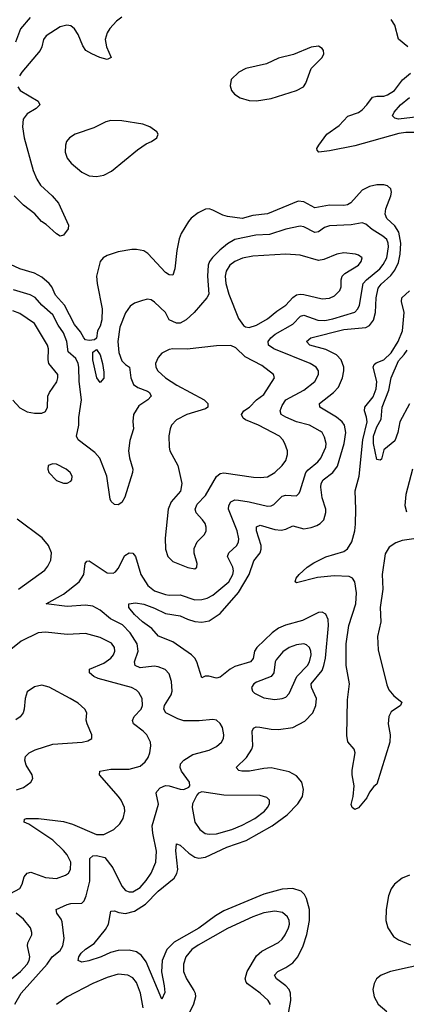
# Model space of a CAD drawing. Header units: inches. Extents: x 1449094 to 1618372, y 389908 to 534307.
# Tile 479 of 494: x 1595728 to 1597853, y 512849 to 518258. Entities that reach past the tile are written whole.
import ezdxf

# ---------------------------------------------------------------- set-up
doc = ezdxf.new("R2010")
doc.units = ezdxf.units.IN
doc.header["$MEASUREMENT"] = 0
doc.layers.add('B5591', color=7, linetype='Continuous')

msp = doc.modelspace()

# ---------------------------------------------------------------- linework, layer by layer
at = {"layer": 'B5591', "color": 5}
for points, elevation in [([(1595785.8, 518270), (1595732.1, 518207.9), (1595705.7, 518134.3)], 360), ([(1596290, 518272), (1596260.7, 518250), (1596223.8, 518210), (1596210, 518186), (1596199, 518150), (1596206.2, 518110), (1596230.3, 518050), (1596210, 518039.7), (1596169.6, 518050), (1596124.2, 518070), (1596092.6, 518090), (1596074.8, 518114.8), (1596050, 518177.6), (1596030, 518207.8), (1596010, 518224.2), (1595987.8, 518227.8), (1595950, 518218.5), (1595873.4, 518170), (1595859.7, 518150), (1595850.2, 518110), (1595840.7, 518090), (1595739.7, 517970), (1595726.8, 517950)], 380), ([(1597861.1, 518110), (1597810.8, 518150.8), (1597789, 518229), (1597770, 518259.3)], 380), ([(1597910, 517638.6), (1597850, 517639), (1597812.4, 517632.4), (1597570, 517566.1), (1597430, 517537.4), (1597371.3, 517531.3), (1597362.2, 517542.2), (1597361.7, 517550), (1597371.8, 517570), (1597416.8, 517630), (1597483.1, 517676.9), (1597532.2, 517727.8), (1597590, 517749.5), (1597610, 517763.7), (1597636.1, 517790), (1597666.4, 517833.6), (1597690, 517838.9), (1597730, 517838.8), (1597750, 517845.2), (1597788.2, 517870), (1597832.2, 517927.8), (1597875.7, 517964.3)], 380), ([(1595717.7, 517890), (1595730.2, 517870), (1595830.2, 517810), (1595839.7, 517790), (1595818.6, 517770), (1595770, 517741.2), (1595748, 517712), (1595744.1, 517670), (1595752.9, 517610), (1595803.2, 517430), (1595823, 517383), (1595843.1, 517350), (1595907.7, 517290), (1595941.1, 517250), (1595996.5, 517130), (1595994, 517110), (1595970, 517074), (1595950, 517069.7), (1595930, 517082.2), (1595873.9, 517133.9), (1595848.6, 517150), (1595811, 517191), (1595750, 517239.9), (1595697.5, 517290)], 380), ([(1597950, 517727.7), (1597810, 517711.2), (1597790, 517717.6), (1597777.6, 517730), (1597785.7, 517750), (1597820.8, 517790), (1597870, 517831.3)], 360), ([(1597196.8, 512750), (1597218.1, 512870), (1597215.7, 512910), (1597208.5, 512930), (1597190.6, 512950.6), (1597139.8, 512990), (1597128.8, 513010), (1597146, 513030), (1597190, 513050.7), (1597230, 513077.1), (1597256.1, 513110), (1597285.6, 513170), (1597307.1, 513232.9), (1597320.6, 513310), (1597320.1, 513370), (1597304.1, 513430), (1597292.6, 513452.6), (1597275.3, 513470), (1597230, 513485.6), (1597170, 513482.2), (1597070, 513454.5), (1596850, 513363.6), (1596804.3, 513335.7), (1596713.4, 513266.6), (1596577.3, 513190), (1596537.3, 513150), (1596511.1, 513090), (1596507.1, 513027.1), (1596523.2, 512950), (1596525.3, 512914.7), (1596510, 512877.2), (1596422.7, 513082.7), (1596397.3, 513117.3), (1596370, 513137.5), (1596330, 513147.3), (1596270, 513144.1), (1596226.6, 513133.4), (1596176.5, 513110), (1596107.6, 513087.6), (1596070, 513080.9), (1596049.2, 513090), (1596052.7, 513110), (1596066.6, 513130), (1596090, 513152.9), (1596137, 513183), (1596199.7, 513260.3), (1596216.2, 513290), (1596230, 513360.4), (1596250, 513363.2), (1596273, 513353), (1596310, 513347.7), (1596358.5, 513361.5), (1596419.9, 513400.1), (1596490, 513470.1), (1596577.4, 513542.6), (1596592.4, 513567.6), (1596596.6, 513590), (1596587.1, 513692.9), (1596590, 513730.4), (1596610, 513724), (1596658.7, 513678.7), (1596690, 513658), (1596712.8, 513652.8), (1596750, 513657.6), (1596867.3, 513712.7), (1596973, 513750), (1597116.1, 513830), (1597197.9, 513890), (1597257, 513950), (1597281.5, 513990), (1597287.9, 514030), (1597277.9, 514070), (1597250, 514104.8), (1597210, 514126.3), (1597110, 514147.9), (1597070, 514145.2), (1596990.6, 514130.6), (1596949.3, 514129.3), (1596933.3, 514133.3), (1596918, 514150), (1596974.6, 514205.4), (1597003.6, 514250), (1597009.2, 514270), (1597005.5, 514350), (1597012.9, 514367.1), (1597027.3, 514372.7), (1597048.2, 514371.8), (1597110, 514360.4), (1597150, 514358.2), (1597230, 514370.7), (1597295.5, 514404.5), (1597338.3, 514450), (1597355.8, 514490), (1597358.5, 514530), (1597332, 514590), (1597330.4, 514610), (1597390, 514682.5), (1597400.5, 514710), (1597407.9, 514750), (1597425.3, 514930), (1597423, 514963), (1597410, 514992), (1597390, 515003.5), (1597370, 515001.5), (1597282.7, 514957.3), (1597188.2, 514931.8), (1597150, 514916.2), (1597115.3, 514890), (1597032.3, 514810), (1597019.5, 514790), (1597011.5, 514748.5), (1596996.5, 514730), (1596910, 514704.4), (1596884.5, 514690), (1596830, 514647.1), (1596810, 514640.8), (1596767.9, 514652.1), (1596748.1, 514651.9), (1596730, 514642), (1596701.1, 514730), (1596691.1, 514750), (1596672.2, 514770), (1596570, 514839.9), (1596491, 514871), (1596454.5, 514914.5), (1596402.5, 514950), (1596359.4, 514990), (1596328.2, 515030), (1596329, 515050), (1596364.7, 515055.3), (1596410, 515046.9), (1596470, 515025.2), (1596530, 514996.9), (1596610, 514984.2), (1596650, 514964.8), (1596690, 514951.9), (1596730, 514947.9), (1596770, 514956.3), (1596830, 514995.3), (1596930, 515111.2), (1596988.8, 515210), (1597014.4, 515285.6), (1597049.9, 515330), (1597056.1, 515350), (1597055, 515370), (1597028.9, 515450), (1597030, 515473.1), (1597050, 515480.9), (1597130, 515458.2), (1597165.2, 515454.8), (1597190, 515460.2), (1597230, 515477.5), (1597290, 515461.4), (1597330, 515468.3), (1597360.6, 515479.4), (1597380.4, 515490), (1597399.4, 515510), (1597411.4, 515551.4), (1597409.8, 515570), (1597390.8, 515630.8), (1597383.3, 515690), (1597384.9, 515710), (1597396.3, 515730), (1597449.9, 515770.1), (1597474.3, 515805.7), (1597512.2, 515930), (1597520.7, 515990), (1597513.5, 516030), (1597500.8, 516050), (1597470, 516075.7), (1597377.7, 516130), (1597376, 516150), (1597453.3, 516210), (1597479.7, 516240.3), (1597502.6, 516290), (1597509.9, 516330), (1597508.8, 516350), (1597494.4, 516390), (1597470, 516416.5), (1597410, 516445.9), (1597322.6, 516470), (1597305.3, 516490), (1597329, 516511), (1597510, 516556.7), (1597630, 516567.8), (1597650, 516579), (1597671.7, 516608.3), (1597684.1, 516650), (1597687.3, 516730), (1597697.3, 516782.7), (1597714, 516806), (1597767.5, 516852.5), (1597790, 516881.5), (1597810, 516925), (1597819.3, 516970), (1597822.1, 517030), (1597811.6, 517091.6), (1597790, 517126.7), (1597745.9, 517165.9), (1597736.3, 517190), (1597740.1, 517219.9), (1597768.2, 517290), (1597771.4, 517310), (1597768.2, 517330), (1597750, 517345.7), (1597730, 517351.9), (1597690, 517351.7), (1597650, 517342.5), (1597610, 517321.6), (1597547.1, 517252.9), (1597530, 517242.1), (1597510, 517236.9), (1597430, 517239), (1597350, 517225.5), (1597290, 517257.3), (1597259.4, 517260.6), (1597090, 517191.2), (1597010, 517182.2), (1596950, 517165.8), (1596870, 517176.8), (1596844.7, 517184.7), (1596790, 517212.2), (1596770, 517219.1), (1596750, 517218.3), (1596710, 517198), (1596671.3, 517168.7), (1596655.2, 517150), (1596615.6, 517084.4), (1596604.9, 517055.1), (1596591, 516990), (1596580.2, 516890), (1596570, 516855.1), (1596550, 516856.3), (1596530, 516869.8), (1596433.1, 516973.1), (1596410, 516988.9), (1596370, 516996.8), (1596344.5, 516995.6), (1596270, 516982.9), (1596210, 516963.4), (1596187.7, 516950), (1596170.2, 516930), (1596151.3, 516850), (1596153.7, 516810), (1596180.9, 516670), (1596180.4, 516610), (1596170, 516575.6), (1596156.4, 516550), (1596150, 516508), (1596139.8, 516500.2), (1596110, 516495.1), (1596090, 516500.5), (1596081.1, 516510), (1596063.4, 516543.4), (1596030, 516583.2), (1595975, 516690), (1595925.3, 516745.3), (1595905.2, 516790), (1595891.1, 516810), (1595850, 516844.7), (1595810, 516866.1), (1595730, 516890.5), (1595630, 516934.7)], 420), ([(1595702.3, 512850), (1595736.5, 512910), (1595879.4, 513070), (1595906.8, 513110), (1595950, 513145.3), (1595964.9, 513170), (1595972.7, 513210), (1595961.7, 513301.7), (1595956.8, 513316.8), (1595932.6, 513350), (1595929.6, 513370), (1595990, 513397.2), (1596010, 513402.4), (1596070, 513405.5), (1596082.9, 513417.1), (1596094.5, 513445.5), (1596113.4, 513526.6), (1596113.2, 513650), (1596130, 513665), (1596150, 513667.1), (1596196, 513656), (1596239.4, 513599.4), (1596290, 513498.5), (1596310, 513474.2), (1596330, 513466.3), (1596350, 513466.6), (1596390, 513491.8), (1596423.7, 513530), (1596450.6, 513570), (1596475.8, 513630), (1596479.5, 513690), (1596459.6, 513790), (1596456.7, 513830), (1596490.6, 513949.4), (1596479.2, 514010), (1596482.5, 514017.5), (1596501, 514039), (1596530, 514051.5), (1596550.2, 514050.2), (1596609.3, 514030.7), (1596630, 514028.7), (1596657, 514043), (1596664, 514050), (1596661.2, 514070), (1596618, 514130), (1596609.7, 514150), (1596611.2, 514170), (1596629.7, 514190), (1596679, 514221), (1596770, 514246.2), (1596810, 514265.5), (1596837.4, 514290), (1596848.3, 514310), (1596850.9, 514330), (1596842.6, 514370), (1596830, 514391.5), (1596810, 514409.6), (1596790, 514414.3), (1596713.7, 514406.3), (1596630, 514407.1), (1596597.4, 514417.4), (1596531.3, 514451.3), (1596520.3, 514470), (1596524.9, 514490), (1596560.9, 514550), (1596566.9, 514570), (1596563.2, 514623.2), (1596550, 514664.5), (1596528.2, 514688.2), (1596490, 514704.1), (1596466.7, 514706.7), (1596390, 514697.9), (1596362.7, 514710), (1596358.6, 514730), (1596379, 514790), (1596373.2, 514830), (1596336, 514890), (1596293.6, 514933.6), (1596227.4, 514967.4), (1596170, 515013.8), (1596130, 515036.6), (1596090, 515042.6), (1595990, 515034.6), (1595874, 515050), (1595970, 515103.2), (1596055.5, 515170), (1596080.4, 515210), (1596088.5, 515271.5), (1596096.5, 515283.5), (1596110, 515285.5), (1596210, 515219.1), (1596242.5, 515217.5), (1596255.5, 515224.4), (1596270, 515243.8), (1596305.7, 515314.3), (1596330, 515330.3), (1596350, 515327), (1596364.6, 515310), (1596394.6, 515210), (1596432.1, 515150), (1596470, 515121.5), (1596530, 515100.7), (1596550, 515096.1), (1596610, 515098.2), (1596690, 515071.6), (1596730, 515072.9), (1596759.4, 515080.6), (1596790, 515096.3), (1596878.3, 515170), (1596900.4, 515210), (1596903.4, 515230), (1596900.2, 515250), (1596870.7, 515310), (1596876.8, 515330), (1596921.8, 515370), (1596931.4, 515390), (1596932.7, 515407.3), (1596922.8, 515450), (1596876.5, 515570), (1596878, 515590), (1596888.1, 515610), (1596910, 515620.5), (1596930, 515618.9), (1596990.1, 515610.1), (1597090, 515585), (1597110, 515587.9), (1597124.1, 515595.9), (1597170, 515640.6), (1597190, 515646.7), (1597250, 515643.1), (1597263.6, 515656.4), (1597269.8, 515670.2), (1597301.2, 515770), (1597313.8, 515786.2), (1597366.3, 515830), (1597382.3, 515850), (1597409.8, 515910), (1597412.1, 515930), (1597404.2, 515964.2), (1597390, 515989.7), (1597378.8, 515998.8), (1597320.5, 516030), (1597250, 516049.9), (1597190, 516074.1), (1597164.4, 516090), (1597159.9, 516110), (1597170, 516138.5), (1597190.8, 516169.2), (1597290, 516223.3), (1597350.7, 516270), (1597370.7, 516310), (1597369.8, 516330), (1597357.6, 516350), (1597325.1, 516370), (1597125.3, 516450), (1597096.5, 516470), (1597093, 516490), (1597108.4, 516510), (1597132.8, 516530), (1597230, 516586.5), (1597270.9, 516629.1), (1597290, 516635), (1597366.8, 516606.8), (1597405.8, 516605.8), (1597450, 516614.6), (1597570, 516652.4), (1597587, 516670), (1597595.3, 516690), (1597616.1, 516810), (1597634.2, 516830), (1597707.9, 516890), (1597726.4, 516913.6), (1597745, 516950), (1597755.6, 517010), (1597753.4, 517030), (1597744.9, 517050), (1597724.1, 517070), (1597665.1, 517105.1), (1597630, 517134.5), (1597610, 517142), (1597550, 517130.6), (1597430, 517125.5), (1597402.8, 517117.2), (1597370, 517093.3), (1597350.2, 517089.8), (1597290, 517121.2), (1597270, 517124.4), (1597190, 517107.8), (1597101.2, 517078.8), (1597026.2, 517073.8), (1596911.1, 517051.1), (1596870, 517026.9), (1596827.7, 516992.3), (1596787.9, 516952.1), (1596772.3, 516930), (1596764.9, 516910), (1596760.8, 516850), (1596768, 516750), (1596757.3, 516730), (1596687.3, 516650), (1596642.8, 516610), (1596610, 516591.8), (1596590, 516591.6), (1596549.7, 516609.7), (1596529.4, 516650), (1596470, 516706.6), (1596450, 516719.3), (1596430, 516722.7), (1596403.4, 516716.6), (1596359.1, 516700.9), (1596335.1, 516684.9), (1596310, 516648), (1596279.3, 516570), (1596268, 516490), (1596273.2, 516430), (1596290, 516383.6), (1596310, 516363.6), (1596332.7, 516350), (1596339.6, 516290), (1596354.6, 516254.6), (1596377.1, 516237.1), (1596430, 516218.2), (1596441.7, 516210), (1596450.2, 516190), (1596431.8, 516170), (1596382.3, 516137.7), (1596353.2, 516090), (1596349.4, 516050.6), (1596354.2, 516010), (1596333, 515947), (1596327.2, 515890), (1596330.9, 515850.9), (1596350.2, 515790), (1596348.9, 515770), (1596305.4, 515634.6), (1596290, 515606), (1596270, 515592.3), (1596250, 515595.1), (1596231.4, 515611.4), (1596225.2, 515625.2), (1596207.3, 515750), (1596169.3, 515849.3), (1596141.4, 515881.4), (1596050, 515949.7), (1596040.4, 515970), (1596054, 516030), (1596053.6, 516073.6), (1596068.4, 516170), (1596055, 516270), (1596053.3, 516350), (1596049.4, 516370), (1596036.3, 516396.3), (1595994.3, 516434.3), (1595988.2, 516490), (1595970, 516538), (1595940.1, 516580.1), (1595910, 516637), (1595849.9, 516690), (1595812.7, 516732.7), (1595786.9, 516746.9), (1595694.3, 516774.3)], 440), ([(1597919.3, 515410), (1597830, 515396.8), (1597795.3, 515384.7), (1597758.9, 515361.1), (1597736.4, 515323.6), (1597720.5, 515210), (1597723.4, 515130), (1597708.7, 515030), (1597713.6, 514950), (1597695, 514870), (1597697.4, 514797.4), (1597745.2, 514605.2), (1597757.1, 514577.1), (1597783.6, 514543.6), (1597828.2, 514510), (1597820.5, 514490), (1597770, 514455.8), (1597756, 514430), (1597753.2, 514390), (1597763.7, 514330), (1597762.3, 514290), (1597690, 514059), (1597674, 514046), (1597650, 514015.3), (1597636.4, 513983.6), (1597590, 513929.2), (1597570, 513919), (1597555.3, 513930), (1597550, 513946), (1597560.4, 513990), (1597565.6, 514050), (1597555.1, 514110), (1597555.5, 514135.5), (1597571.8, 514230), (1597566, 514250), (1597531.3, 514291.3), (1597526.5, 514326.5), (1597530, 514522), (1597539.9, 514610), (1597521.5, 514710), (1597522.1, 514830), (1597537.7, 514930), (1597575.2, 515050), (1597579.9, 515110), (1597570, 515169.7), (1597556.5, 515190), (1597538.8, 515198.8), (1597456.5, 515203.5), (1597365.2, 515194.8), (1597250, 515165.1), (1597241.2, 515170), (1597247.6, 515190), (1597264.2, 515210), (1597307.8, 515250), (1597345.3, 515274.7), (1597410, 515307.6), (1597510, 515336.6), (1597530, 515351.4), (1597554.2, 515390), (1597569.3, 515450), (1597573.2, 515486.8), (1597575.4, 515570), (1597571.3, 515670), (1597593.5, 515750), (1597614.6, 515950), (1597637, 516050), (1597634.8, 516074.8), (1597622.9, 516110), (1597624.6, 516130), (1597670, 516186.4), (1597687.7, 516230), (1597691.4, 516270), (1597671.4, 516350), (1597675.4, 516364.6), (1597686.5, 516373.5), (1597730, 516389.5), (1597770, 516427.7), (1597808.6, 516490), (1597831, 516550), (1597841.5, 516650), (1597825.8, 516710), (1597828.6, 516730), (1597870, 516769.6)], 380), ([(1595690, 516167.4), (1595730, 516126.2), (1595770, 516103.9), (1595810, 516096.1), (1595850, 516096.5), (1595870, 516106.7), (1595880.5, 516130), (1595883.9, 516190), (1595892.2, 516210), (1595931.6, 516268.4), (1595938.2, 516290), (1595937.7, 516310), (1595888.9, 516368.9), (1595884.5, 516390), (1595886.6, 516450), (1595880.5, 516470), (1595810, 516589.8), (1595730, 516645.2), (1595690, 516659.9)], 460), ([(1597870, 516148.4), (1597816.5, 516050), (1597806.4, 515990), (1597790, 515944), (1597730, 515895.3), (1597716, 515844), (1597710, 515838), (1597690, 515842), (1597672.1, 515930), (1597672.7, 515970), (1597690, 516021.1), (1597715.3, 516064.7), (1597719.3, 516130), (1597756.3, 516223.7), (1597769.1, 516290), (1597810, 516383.9), (1597841.7, 516418.3), (1597856.8, 516443.2)], 360), ([(1597887.3, 515790), (1597850.1, 515650), (1597844.4, 515590), (1597854.3, 515554.3)], 380), ([(1595722.4, 515130), (1595866.6, 515233.4), (1595883.8, 515256.2), (1595900.3, 515290), (1595903.2, 515330), (1595887.3, 515370), (1595851.4, 515411.4), (1595714.3, 515514.3)], 460), ([(1595626, 513430), (1595730, 513485.2), (1595742.3, 513510), (1595753.5, 513550), (1595770, 513570.2), (1595790, 513574.8), (1595870, 513546), (1595930, 513541.1), (1595980.9, 513559.1), (1595995.8, 513570), (1596008.5, 513590), (1596009.8, 513630), (1595990, 513669.7), (1595970, 513694.2), (1595910, 513750.6), (1595778, 513838), (1595752.3, 513850), (1595754, 513866), (1595766, 513870), (1595832, 513870), (1595970, 513853.2), (1596018.1, 513838.1), (1596150, 513781.4), (1596190, 513782.6), (1596245.1, 513810), (1596279.4, 513840.6), (1596297.2, 513870), (1596306.2, 513910), (1596303.5, 513930), (1596286, 513970), (1596271, 513990), (1596167.3, 514110), (1596169, 514130), (1596230, 514140.7), (1596330, 514140.7), (1596390, 514157.7), (1596418.6, 514181.4), (1596434.8, 514205.2), (1596444.2, 514230), (1596449, 514269), (1596446.3, 514290), (1596427, 514330), (1596407.8, 514350), (1596353.8, 514390), (1596347.8, 514407.8), (1596358.2, 514430), (1596396.8, 514470), (1596404, 514490), (1596400.8, 514530), (1596382.5, 514562.5), (1596370, 514575.1), (1596342.9, 514590), (1596159, 514639), (1596135.4, 514650), (1596111.2, 514670), (1596111.6, 514690), (1596190, 514722.7), (1596228.7, 514750), (1596243.8, 514770), (1596250.5, 514789.5), (1596248.7, 514810), (1596233.3, 514833.3), (1596170, 514864.6), (1596090, 514887.1), (1595990, 514881.7), (1595870, 514894.5), (1595830, 514890.7), (1595735.9, 514844), (1595670, 514790.8)], 460), ([(1595710, 514027.6), (1595750, 514040.4), (1595789.3, 514070), (1595800.9, 514090), (1595797, 514110), (1595763.7, 514163.7), (1595756.3, 514190), (1595760.5, 514210), (1595779.6, 514230), (1595813.4, 514246.6), (1595910, 514278.5), (1596071.1, 514288.9), (1596102.5, 514297.5), (1596124, 514310), (1596125.2, 514330), (1596098.4, 514390), (1596094.5, 514410), (1596098, 514450), (1596086.6, 514470), (1596050, 514502.9), (1596006, 514530), (1595890, 514591.5), (1595850, 514601.6), (1595810, 514594), (1595770, 514565.2), (1595757.6, 514530), (1595753.7, 514470), (1595746.7, 514450), (1595731.4, 514428.6), (1595707.9, 514412.1)], 480), ([(1597870, 513558.2), (1597830, 513542.9), (1597787.6, 513510), (1597770, 513484), (1597754.8, 513445.2), (1597742.2, 513370), (1597741.2, 513310), (1597751.3, 513270), (1597782.6, 513222.6), (1597810, 513202.8), (1597876.1, 513176.1)], 420), ([(1595643.8, 512956.3), (1595733.7, 513030), (1595768.7, 513070), (1595779.9, 513090), (1595784.4, 513110), (1595771.3, 513170), (1595772.8, 513187.2), (1595795.1, 513230), (1595795.6, 513244.4), (1595787.4, 513270), (1595750, 513316.4), (1595708.4, 513350)], 460), ([(1597107.3, 512847.3), (1597092.9, 512870), (1597050, 512910.8), (1596981.1, 512961.1), (1596973.3, 512970), (1596967.3, 512990), (1596979, 513030), (1597030, 513116.2), (1597059.3, 513140.7), (1597150, 513189.2), (1597170, 513206.9), (1597186.3, 513230), (1597205.8, 513270), (1597210.6, 513290), (1597209.8, 513310), (1597200.4, 513330), (1597173, 513353), (1597130, 513361), (1597070, 513351.1), (1597010.3, 513330), (1596870, 513266), (1596710, 513175), (1596674.5, 513150), (1596641.6, 513110), (1596628, 513070), (1596629.4, 513030), (1596645.8, 512990), (1596685.7, 512925.7), (1596692.8, 512910), (1596694.5, 512890), (1596683.5, 512850), (1596634.6, 512750)], 440), ([(1597982.7, 513077.3), (1597766.7, 513030), (1597714.6, 513010), (1597689.1, 512990), (1597675.9, 512964.1), (1597669.4, 512930), (1597676.8, 512890), (1597699, 512850), (1597746.4, 512810)], 420), ([(1596407.4, 512830), (1596391.6, 512910), (1596370, 512968.2), (1596350, 512994), (1596322.7, 513010), (1596270, 513014), (1596210, 512996.8), (1596130, 512963.4), (1595990, 512890.5), (1595930, 512847.7)], 440)]:
    msp.add_lwpolyline(points, dxfattribs=dict(at, elevation=elevation))
for points, elevation in [([(1597370, 518112.1), (1597330, 518107.2), (1597232.7, 518067.3), (1597150, 518046.6), (1597084.6, 518015.4), (1596970.7, 517990), (1596932.7, 517970), (1596890.4, 517930), (1596884.1, 517895.9), (1596892.4, 517870), (1596909.3, 517849.3), (1596939.1, 517830), (1596990, 517814.7), (1597030, 517811.8), (1597110, 517825), (1597249.9, 517870.2), (1597287.8, 517890), (1597301, 517910), (1597329.8, 517990.2), (1597390, 518050.7), (1597398.9, 518070), (1597398, 518090), (1597390, 518100.7)], 420), ([(1596230, 517704.1), (1596202.6, 517697.4), (1596135.7, 517664.3), (1596032.4, 517630), (1596002, 517610), (1595986.4, 517590), (1595979.3, 517570), (1595977.5, 517530), (1595990, 517497), (1596011.3, 517470), (1596070, 517421.2), (1596110, 517401.1), (1596150, 517396.5), (1596190, 517405), (1596233.6, 517426.4), (1596376.4, 517543.6), (1596423.1, 517576.9), (1596452.7, 517590), (1596481.2, 517610), (1596489.2, 517630), (1596481.5, 517641.5), (1596442.7, 517670), (1596405.1, 517685.1), (1596290, 517702.6)], 420), ([(1597510, 516977.1), (1597470.6, 516970), (1597399.2, 516940.8), (1597370, 516935.8), (1597270, 516964.3), (1597190, 516971.2), (1597010, 516959.6), (1596952.3, 516947.7), (1596910, 516929.8), (1596883.9, 516910), (1596862.9, 516877.2), (1596857.4, 516850), (1596860.9, 516810), (1596877.9, 516750), (1596930, 516617.1), (1596957.8, 516577.8), (1596970, 516570.3), (1596990, 516567.8), (1597030, 516579.7), (1597090, 516615), (1597142.1, 516657.9), (1597190, 516689.4), (1597230, 516731.8), (1597250, 516746.8), (1597270, 516750.7), (1597290, 516748.5), (1597390, 516725.1), (1597430, 516728.2), (1597459.1, 516740.9), (1597488.3, 516770), (1597495, 516790), (1597495.6, 516830), (1597501.1, 516850), (1597515.5, 516864.5), (1597589.7, 516910), (1597605.1, 516930), (1597609.6, 516950), (1597590, 516964.7), (1597574, 516970)], 460), ([(1596170, 516265.8), (1596152.6, 516290), (1596129.8, 516390.2), (1596130, 516431.3), (1596150, 516446), (1596170, 516417.3), (1596183.2, 516370), (1596190, 516322), (1596190, 516289.6)], 420), ([(1596887.9, 516467.9), (1596810, 516467), (1596648.8, 516448.8), (1596570, 516451), (1596550, 516447.3), (1596510, 516426.3), (1596490, 516402.4), (1596474.3, 516370), (1596475.6, 516350), (1596487.9, 516330), (1596529.2, 516290), (1596591.3, 516250), (1596741.3, 516170), (1596762.8, 516150), (1596762.3, 516130), (1596750, 516121.2), (1596646.4, 516090), (1596590, 516060.4), (1596563.2, 516030), (1596554.7, 516010), (1596548.2, 515971.8), (1596549, 515910), (1596554.3, 515890), (1596596.9, 515810), (1596619.6, 515710), (1596611.5, 515668.5), (1596560.5, 515610), (1596544.4, 515570), (1596527.2, 515410), (1596530.3, 515350), (1596543.1, 515310), (1596570, 515281.3), (1596651.8, 515248.2), (1596690, 515242), (1596701.2, 515250), (1596702.9, 515270), (1596687.1, 515327.1), (1596686.6, 515353.4), (1596704, 515390), (1596743.5, 515430), (1596752.4, 515450), (1596753.5, 515470), (1596747.1, 515490), (1596733.5, 515510), (1596698.3, 515550), (1596692.6, 515570), (1596703.6, 515596.4), (1596750, 515643.7), (1596810.5, 515749.5), (1596830, 515765.2), (1596850.6, 515769.4), (1597013.9, 515746.1), (1597050, 515743), (1597090, 515747.8), (1597129.7, 515770), (1597170, 515808.9), (1597190, 515837.1), (1597200.9, 515870), (1597199.3, 515890), (1597185.3, 515930), (1597174.4, 515950), (1597155.3, 515970), (1597041, 516030), (1596970, 516060.9), (1596956.1, 516070), (1596947.2, 516090), (1596960.9, 516110), (1596991.1, 516128.9), (1597030, 516169.3), (1597070, 516198.5), (1597128.3, 516290), (1597123, 516310), (1597058.2, 516358.2), (1596967, 516407), (1596915.7, 516455.7)], 460), ([(1595910, 515818.7), (1595884.9, 515810), (1595882.4, 515790), (1595888.9, 515770), (1595930, 515727.6), (1595970, 515712), (1595990, 515712.4), (1596010, 515723), (1596015.1, 515730), (1596016.3, 515750), (1596005.6, 515770), (1595984.5, 515790), (1595930, 515815.8)], 460), ([(1597288.9, 514828.9), (1597250, 514824.2), (1597210, 514809), (1597174.7, 514785.3), (1597137.6, 514742.4), (1597131.7, 514730), (1597124.7, 514670), (1597110.3, 514650), (1597030, 514618.5), (1597014.9, 514610), (1597002.6, 514590), (1597007, 514570), (1597019, 514559), (1597070, 514532.8), (1597130, 514524), (1597170, 514528.9), (1597190, 514537), (1597210, 514557.6), (1597251.7, 514650), (1597309.1, 514710), (1597320.8, 514730), (1597329.8, 514769.8), (1597328.2, 514790), (1597320.3, 514810), (1597304.2, 514824.2)], 440), ([(1596730, 514017), (1596710.4, 514009.6), (1596701.1, 513998.9), (1596678, 513950), (1596677, 513930), (1596691.3, 513850), (1596717.8, 513810), (1596748.3, 513788.3), (1596770, 513783), (1596810, 513785.7), (1596894, 513810), (1596950, 513833.4), (1597019.8, 513870), (1597072.9, 513910), (1597090.8, 513930), (1597101, 513950), (1597101.3, 513970), (1597086.1, 513986.1), (1597050, 513995.5), (1596850, 513997.4)], 440)]:
    msp.add_lwpolyline(points, close=True, dxfattribs=dict(at, elevation=elevation))

doc.saveas('drawing.dxf')
